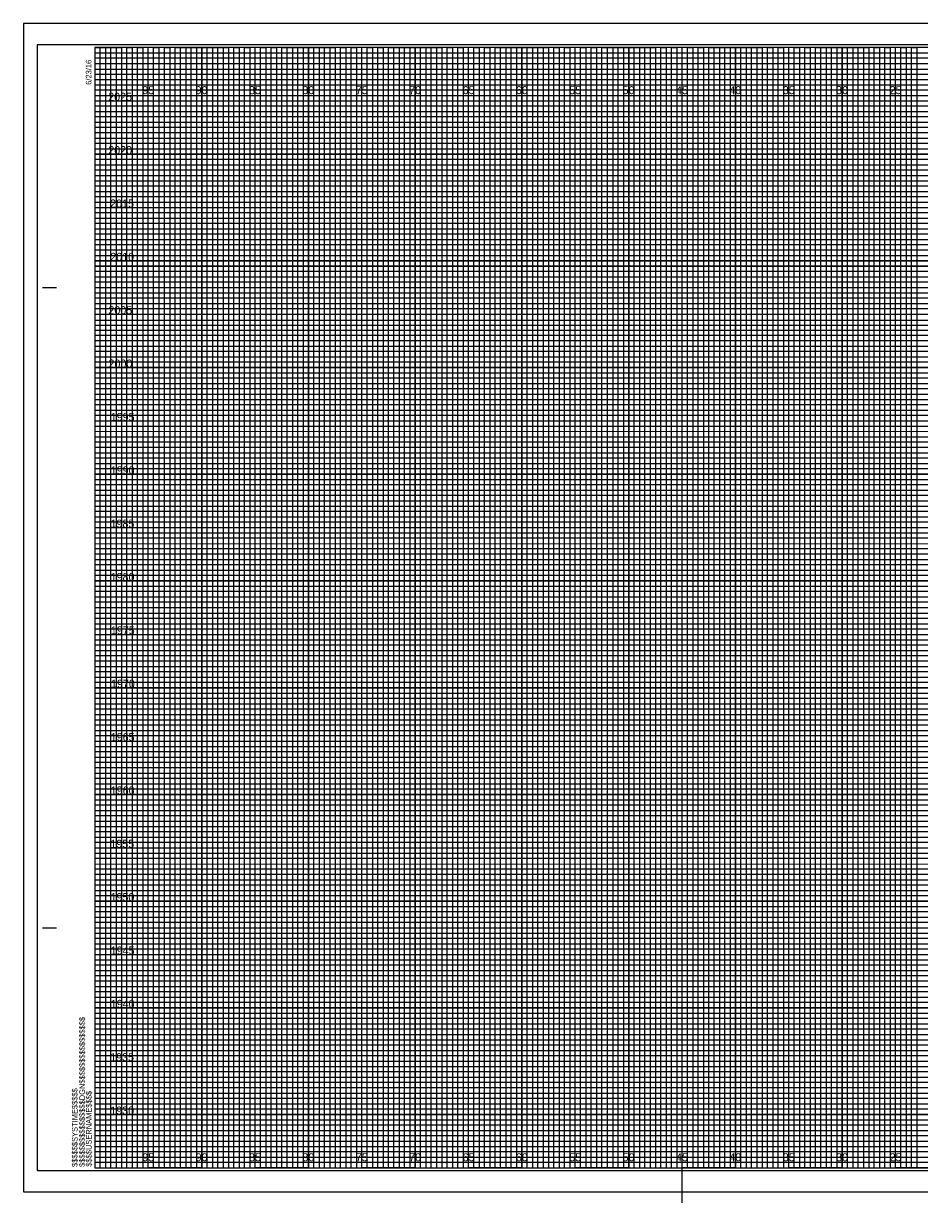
# Model space of a CAD drawing. Extents: x -8289 to 162, y -2 to 23207.
# Drawn here: x -6.7 to 77.2, y 14847.5 to 14957.2 of the extents above; entities that cross this region are included whole.
import ezdxf

# ---------------------------------------------------------------- set-up
doc = ezdxf.new("R2010")
doc.units = 0
for name, color, linetype in [('Prop XS Elevation Labels', 7, 'Continuous'), ('Prop XS Offset Labels', 7, 'Continuous'), ('Scratch_Level_3', 7, 'Continuous'), ('Sheet Cross Section CELL', 7, 'Continuous'), ('Sheet Cross Section Grid Major CELL', 7, 'Continuous'), ('Sheet Cross Section Grid Middle CELL', 7, 'Continuous'), ('Sheet Cross Section Grid Minor 1 CELL', 7, 'Continuous'), ('Sheet Cross Section Grid Minor 2 CELL', 7, 'Continuous'), ('Sheet Cutting Line CELL', 7, 'Continuous'), ('Sheet DOT Grid CELL', 7, 'Continuous'), ('Sheet Plot Border Inside CELL', 7, 'Continuous'), ('Sheet Plot Border Outside CELL', 7, 'Continuous')]:
    doc.layers.add(name, color=color, linetype=linetype)

msp = doc.modelspace()

# ---------------------------------------------------------------- linework, layer by layer
at = {"layer": 'Scratch_Level_3'}
msp.add_line((55, 14391.4), (55, 14858.68), dxfattribs=at)
at = {"layer": 'Sheet Cross Section CELL'}
for p, q in [((-4.9, 14932.5), (-3.65, 14932.5)), ((-4.85, 14932.5), (-3.6, 14932.5)), ((-4.9, 14872.5), (-3.65, 14872.5)), ((-4.85, 14872.5), (-3.6, 14872.5)), ((0, 14850), (0, 14850)), ((0, 14850), (0, 14850)), ((0, 14850), (0, 14850)), ((0, 14850), (0, 14850)), ((0, 14850), (0, 14850)), ((0, 14850), (0, 14850)), ((0, 14850), (0, 14850))]:
    msp.add_line(p, q, dxfattribs=at)
msp.add_lwpolyline([(160, 14955), (0, 14955), (0, 14850), (160, 14850)], close=True, dxfattribs=at)
at = {"layer": 'Sheet Cross Section Grid Major CELL'}
for p, q in [((5, 14955), (0, 14955)), ((5, 14850), (5, 14955)), ((15, 14955), (10, 14955)), ((10, 14955), (10, 14850)), ((15, 14850), (15, 14955)), ((25, 14955), (20, 14955)), ((20, 14955), (20, 14850)), ((25, 14850), (25, 14955)), ((35, 14955), (30, 14955)), ((30, 14955), (30, 14850)), ((35, 14850), (35, 14955)), ((45, 14955), (40, 14955)), ((40, 14955), (40, 14850)), ((45, 14850), (45, 14955)), ((55, 14955), (50, 14955)), ((50, 14955), (50, 14850)), ((55, 14850), (55, 14955)), ((65, 14955), (60, 14955)), ((60, 14955), (60, 14850)), ((65, 14850), (65, 14955)), ((75, 14955), (70, 14955)), ((70, 14955), (70, 14850)), ((75, 14850), (75, 14955)), ((10, 14850), (5, 14850)), ((20, 14850), (15, 14850)), ((30, 14850), (25, 14850)), ((40, 14850), (35, 14850)), ((50, 14850), (45, 14850)), ((60, 14850), (55, 14850)), ((70, 14850), (65, 14850)), ((80, 14850), (75, 14850))]:
    msp.add_line(p, q, dxfattribs=at)
for points in [[(0, 14950), (160, 14950), (160, 14945), (0, 14945)], [(0, 14940), (160, 14940), (160, 14935), (0, 14935)], [(0, 14930), (160, 14930), (160, 14925), (0, 14925)], [(0, 14920), (160, 14920), (160, 14915), (0, 14915)], [(0, 14910), (160, 14910), (160, 14905), (0, 14905)], [(0, 14900), (160, 14900), (160, 14895), (0, 14895)], [(0, 14890), (160, 14890), (160, 14885), (0, 14885)], [(0, 14880), (160, 14880), (160, 14875), (0, 14875)], [(0, 14870), (160, 14870), (160, 14865), (0, 14865)], [(0, 14860), (160, 14860), (160, 14855), (0, 14855)]]:
    msp.add_lwpolyline(points, dxfattribs=at)
at = {"layer": 'Sheet Cross Section Grid Middle CELL'}
for points in [[(0, 14955), (2.5, 14955), (2.5, 14850), (7.5, 14850), (7.5, 14955), (12.5, 14955), (12.5, 14850), (17.5, 14850), (17.5, 14955), (22.5, 14955), (22.5, 14850), (27.5, 14850), (27.5, 14955), (32.5, 14955), (32.5, 14850), (37.5, 14850), (37.5, 14955), (42.5, 14955), (42.5, 14850), (47.5, 14850), (47.5, 14955), (52.5, 14955), (52.5, 14850), (57.5, 14850), (57.5, 14955), (62.5, 14955), (62.5, 14850), (67.5, 14850), (67.5, 14955), (72.5, 14955), (72.5, 14850), (77.5, 14850)], [(0, 14952.5), (137.5, 14952.5)], [(0, 14942.5), (160, 14942.5), (160, 14947.5), (0, 14947.5)], [(0, 14932.5), (160, 14932.5), (160, 14937.5), (0, 14937.5)], [(0, 14922.5), (160, 14922.5), (160, 14927.5), (0, 14927.5)], [(0, 14912.5), (160, 14912.5), (160, 14917.5), (0, 14917.5)], [(0, 14902.5), (160, 14902.5), (160, 14907.5), (0, 14907.5)], [(0, 14892.5), (160, 14892.5), (160, 14897.5), (0, 14897.5)], [(0, 14882.5), (160, 14882.5), (160, 14887.5), (0, 14887.5)], [(0, 14872.5), (160, 14872.5), (160, 14877.5), (0, 14877.5)], [(0, 14862.5), (160, 14862.5), (160, 14867.5), (0, 14867.5)], [(0, 14852.5), (160, 14852.5), (160, 14857.5), (0, 14857.5)]]:
    msp.add_lwpolyline(points, dxfattribs=at)
at = {"layer": 'Sheet Cross Section Grid Minor 1 CELL'}
for p, q in [((0, 14954.5), (130, 14954.5)), ((130, 14953.99), (0, 14953.99)), ((0, 14953.99), (0, 14953.5)), ((0, 14953.5), (130, 14953.5)), ((130, 14952.94), (0, 14952.94)), ((0, 14952.94), (0, 14952)), ((0, 14952), (160, 14952))]:
    msp.add_line(p, q, dxfattribs=at)
for points in [[(0, 14951.5), (135, 14951.5), (160, 14951.5), (160, 14951), (0, 14951)], [(0, 14950.5), (160, 14950.5), (160, 14949.5), (0, 14949.5)], [(0, 14949), (160, 14949), (160, 14948.5), (0, 14948.49)], [(0, 14948), (160, 14948), (160, 14947), (0, 14947)], [(0, 14946.5), (160, 14946.5), (160, 14946), (0, 14946)], [(0, 14945.5), (160, 14945.5), (160, 14944.5), (0, 14944.5)], [(0, 14944), (160, 14944), (160, 14943.5), (0, 14943.5)], [(0, 14943), (160, 14943), (160, 14942), (0, 14942)], [(0, 14941.5), (160, 14941.5), (160, 14941), (0, 14941)], [(0, 14940.5), (160, 14940.5), (160, 14939.5), (0, 14939.5)], [(0, 14939), (160, 14939), (160, 14938.5), (0, 14938.5)], [(0, 14938), (160, 14938), (160, 14936.98), (160, 14936.5), (160, 14936), (0, 14936)], [(0, 14937), (160, 14937), (160, 14936.5), (0, 14936.5)], [(0, 14935.5), (160, 14935.5), (160, 14934.5), (0, 14934.51)], [(0, 14934.51), (160, 14934.5), (160, 14934), (0, 14934)], [(0, 14933.5), (160, 14933.5), (160, 14933), (0, 14933)], [(0, 14932), (160, 14932), (160, 14931.5), (0, 14931.5)], [(0, 14931), (160, 14931), (160, 14930.5), (0, 14930.5)], [(-0.04, 14929.44), (160, 14929.44), (160, 14928.94), (-0.04, 14928.94)], [(0, 14928.5), (160, 14928.5), (160, 14928), (0, 14928)], [(0, 14927), (160, 14927), (160, 14926.5), (0, 14926.5)], [(0, 14926), (160, 14926), (160, 14925.5), (0, 14925.5)], [(0, 14924.5), (160, 14924.5), (160, 14924), (0, 14924)], [(0, 14923.5), (160, 14923.5), (160, 14923), (0, 14923)], [(0, 14922), (160, 14922), (160, 14921.5), (0, 14921.5)], [(0, 14921), (160, 14921), (160, 14920.5), (0, 14920.5)], [(0, 14919.5), (160, 14919.5), (160, 14918.99), (0, 14919)], [(0, 14918.5), (160, 14918.5), (160, 14918), (0, 14918)], [(0, 14917), (160, 14917), (160, 14916.5), (0, 14916.5)], [(0, 14916), (160, 14916), (160, 14915.5), (0, 14915.5)], [(0, 14914.5), (160, 14914.5), (160, 14914), (0, 14914)], [(0, 14913.5), (160, 14913.5), (160, 14913), (0, 14913)], [(0, 14912), (160, 14912), (160, 14911.5), (0, 14911.5)], [(0, 14911), (160, 14911), (160, 14910.5), (0, 14910.5)], [(0, 14909.5), (160, 14909.5), (160, 14909), (0, 14909)], [(0, 14908.5), (160.03, 14908.45), (160, 14908), (0, 14908)], [(0, 14907), (160, 14907), (160, 14906.5), (0, 14906.5)], [(0, 14906), (160, 14906), (160, 14905.5), (0, 14905.5)], [(0, 14904.5), (160, 14904.5), (160, 14904), (0, 14904)], [(0, 14903.5), (160, 14903.5), (160, 14903), (0, 14903)], [(0, 14902), (160, 14902), (160, 14901.5), (0, 14901.5)], [(0, 14901), (160, 14901), (160, 14900.5), (0, 14900.5)], [(0, 14899.5), (160, 14899.5), (160, 14899), (0, 14899)], [(0, 14898.5), (160, 14898.5), (160, 14898), (0, 14898)], [(0, 14897), (160, 14897), (160, 14896.5), (0, 14896.5)], [(0, 14896), (160, 14896), (160, 14895.5), (0, 14895.5)], [(0, 14894.5), (160, 14894.5), (160, 14894), (0, 14894)], [(0, 14893.5), (160, 14893.5), (160, 14893), (0, 14893)], [(0, 14892), (160, 14892), (160, 14891.5), (0, 14891.5)], [(0, 14891), (160, 14891), (160, 14890.5), (0, 14890.5)], [(0, 14889.5), (160, 14889.5), (160, 14888.99), (0, 14889)], [(0, 14888.5), (160, 14888.5), (160, 14888), (0, 14888)], [(0, 14887), (160, 14887), (160, 14886.5), (0, 14886.5)], [(0, 14886), (160, 14886), (160, 14885.5), (0, 14885.5)], [(0, 14884.5), (160, 14884.5), (160, 14884), (0, 14884)], [(0, 14883.5), (160, 14883.5), (160, 14883), (0, 14883)], [(0, 14882), (160, 14882), (160, 14881.5), (0, 14881.5)], [(0, 14881), (160, 14881), (160, 14880.5), (0, 14880.5)], [(0, 14879.5), (160, 14879.5), (160, 14879), (0, 14879)], [(0, 14878.5), (160.03, 14878.45), (160, 14878), (0, 14878)], [(0, 14877), (160, 14877), (160, 14876.5), (0, 14876.5)], [(0, 14876), (160, 14876), (160, 14875.5), (0, 14875.5)], [(0, 14874.5), (160, 14874.5), (160, 14874), (0, 14874)], [(0, 14873.5), (160, 14873.5), (160, 14873), (0, 14873)], [(0, 14872), (160, 14872), (160, 14871.5), (0, 14871.5)], [(0, 14871), (160, 14871), (160, 14870.5), (0, 14870.5)], [(0, 14869.5), (160, 14869.5), (160, 14869), (0, 14869)], [(0, 14868.5), (160, 14868.5), (160, 14868), (0, 14868)], [(0, 14867), (160, 14867), (160, 14866.5), (0, 14866.5)], [(0, 14866), (160, 14866), (160, 14865.5), (0, 14865.5)], [(0, 14864.5), (160, 14864.5), (160, 14864), (0, 14864)], [(0, 14863.5), (160, 14863.5), (160, 14863), (0, 14863)], [(0, 14862), (160, 14862), (160, 14861.5), (0, 14861.5)], [(0, 14861), (160, 14861), (160, 14860.5), (0, 14860.5)], [(0, 14859.5), (160, 14859.5), (160, 14859), (0, 14859)], [(0, 14858.5), (160, 14858.5), (160, 14858), (0, 14858)], [(0, 14857), (160, 14857), (160, 14856.5), (0, 14856.5)], [(0, 14856), (160, 14856), (160, 14855.5), (0, 14855.5)], [(0, 14854.5), (160, 14854.5), (160, 14854), (0, 14854)], [(0, 14853.5), (160, 14853.5), (160, 14853), (0, 14853)], [(0, 14852), (160, 14852), (160, 14851.5), (0, 14851.5)], [(0, 14851), (160, 14851), (160, 14850.5), (0, 14850.5)]]:
    msp.add_lwpolyline(points, dxfattribs=at)
at = {"layer": 'Sheet Cross Section Grid Minor 2 CELL'}
for points in [[(0, 14850), (0.5, 14850), (0.5, 14955), (1, 14955), (1, 14850)], [(1, 14850), (1.5, 14850), (1.5, 14955), (2, 14955), (2, 14850)], [(2.5, 14850), (3, 14850), (3, 14955), (3.5, 14955), (3.5, 14850)], [(3.5, 14850), (4, 14850), (4, 14955), (4.5, 14955), (4.5, 14850)], [(5, 14850), (5.5, 14850), (5.5, 14955), (6, 14955), (6, 14850)], [(6, 14850), (6.5, 14850), (6.5, 14955), (7, 14955), (7, 14850)], [(7.5, 14850), (8, 14850), (8, 14955), (8.5, 14955), (8.5, 14850)], [(8.5, 14850), (9, 14850), (9, 14955), (9.5, 14955), (9.5, 14850)], [(10, 14850), (10.5, 14850), (10.5, 14955), (11, 14955), (11, 14850)], [(11, 14850), (11.5, 14850), (11.5, 14955), (12, 14955), (12, 14850)], [(12.5, 14850), (13, 14850), (13, 14955), (13.5, 14955), (13.5, 14850)], [(13.5, 14850), (14, 14850), (14, 14955), (14.5, 14955), (14.5, 14850)], [(15, 14850), (15.5, 14850), (15.5, 14955), (16, 14955), (16, 14850)], [(16, 14850), (16.5, 14850), (16.5, 14955), (17, 14955), (17, 14850)], [(17.5, 14850), (18, 14850), (18, 14955), (18.5, 14955), (18.5, 14850)], [(18.5, 14850), (19, 14850), (19, 14955), (19.5, 14955), (19.5, 14850)], [(20, 14850), (20.5, 14850), (20.5, 14955), (21, 14955), (21, 14850)], [(21, 14850), (21.5, 14850), (21.5, 14955), (22, 14955), (22, 14850)], [(22.5, 14850), (23, 14850), (23, 14955), (23.5, 14955), (23.5, 14850)], [(23.5, 14850), (24, 14850), (24, 14955), (24.5, 14955), (24.5, 14850)], [(25, 14850), (25.5, 14850), (25.5, 14955), (26, 14955), (26, 14850)], [(26, 14850), (26.5, 14850), (26.5, 14955), (27, 14955), (27, 14850)], [(27.5, 14850), (28, 14850), (28, 14955), (28.5, 14955), (28.5, 14850)], [(28.5, 14850), (29, 14850), (29, 14955), (29.5, 14955), (29.5, 14850)], [(30, 14850), (30.5, 14850), (30.5, 14955), (31, 14955), (31, 14850)], [(31, 14850), (31.5, 14850), (31.5, 14955), (32, 14955), (32, 14850)], [(32.5, 14850), (33, 14850), (33, 14955), (33.5, 14955), (33.5, 14850)], [(33.5, 14850), (34, 14850), (34, 14955), (34.5, 14955), (34.5, 14850)], [(35, 14850), (35.5, 14850), (35.5, 14955), (36, 14955), (36, 14850)], [(36, 14850), (36.5, 14850), (36.5, 14955), (37, 14955), (37, 14850)], [(37.5, 14850), (38, 14850), (38, 14955), (38.5, 14955), (38.5, 14850)], [(38.5, 14850), (39, 14850), (39, 14955), (39.5, 14955), (39.5, 14850)], [(40, 14850), (40.5, 14850), (40.5, 14955), (41, 14955), (41, 14850)], [(41, 14850), (41.5, 14850), (41.5, 14955), (42, 14955), (42, 14850)], [(42.5, 14850), (43, 14850), (43, 14955), (43.5, 14955), (43.5, 14850)], [(43.5, 14850), (44, 14850), (44, 14955), (44.5, 14955), (44.5, 14850)], [(45, 14850), (45.5, 14850), (45.5, 14955), (46, 14955), (46, 14850)], [(46, 14850), (46.5, 14850), (46.5, 14955), (47, 14955), (47, 14850)], [(47.5, 14850), (48, 14850), (48, 14955), (48.5, 14955), (48.5, 14850)], [(48.5, 14850), (49, 14850), (49, 14955), (49.5, 14955), (49.5, 14850)], [(50, 14850), (50.5, 14850), (50.5, 14955), (51, 14955), (51, 14850)], [(51, 14850), (51.5, 14850), (51.5, 14955), (52, 14955), (52, 14850)], [(52.5, 14850), (53, 14850), (53, 14955), (53.5, 14955), (53.5, 14850)], [(53.5, 14850), (54, 14850), (54, 14955), (54.5, 14955), (54.5, 14850)], [(55, 14850), (55.5, 14850), (55.5, 14955), (56, 14955), (56, 14850)], [(56, 14850), (56.5, 14850), (56.5, 14955), (57, 14955), (57, 14850)], [(57.5, 14850), (58, 14850), (58, 14955), (58.5, 14955), (58.5, 14850)], [(58.5, 14850), (59, 14850), (59, 14955), (59.5, 14955), (59.5, 14850)], [(60, 14850), (60.5, 14850), (60.5, 14955), (61, 14955), (61, 14850)], [(61, 14850), (61.5, 14850), (61.5, 14955), (62, 14955), (62, 14850)], [(62.5, 14850), (63, 14850), (63, 14955), (63.5, 14955), (63.5, 14850)], [(63.5, 14850), (64, 14850), (64, 14955), (64.5, 14955), (64.5, 14850)], [(65, 14850), (65.5, 14850), (65.5, 14955), (66, 14955), (66, 14850)], [(66, 14850), (66.5, 14850), (66.5, 14955), (67, 14955), (67, 14850)], [(67.5, 14850), (68, 14850), (68, 14955), (68.5, 14955), (68.5, 14850)], [(68.5, 14850), (69, 14850), (69, 14955), (69.5, 14955), (69.5, 14850)], [(70, 14850), (70.5, 14850), (70.5, 14955), (71, 14955), (71, 14850)], [(71, 14850), (71.5, 14850), (71.5, 14955), (72, 14955), (72, 14850)], [(72.5, 14850), (73, 14850), (73, 14955), (73.5, 14955), (73.5, 14850)], [(73.5, 14850), (74, 14850), (74, 14955), (74.5, 14955), (74.5, 14850)], [(75, 14850), (75.5, 14850), (75.5, 14955), (76, 14955), (76, 14850)], [(76, 14850), (76.5, 14850), (76.5, 14955), (77, 14955), (77, 14850)]]:
    msp.add_lwpolyline(points, dxfattribs=at)
at = {"layer": 'Sheet Cutting Line CELL'}
for p, q in [((161.65, 14957.25), (-6.7, 14957.25)), ((-6.7, 14957.25), (-6.7, 14847.75)), ((-6.7, 14847.75), (161.65, 14847.75))]:
    msp.add_line(p, q, dxfattribs=at)
at = {"layer": 'Sheet DOT Grid CELL'}
for p, q in [((5, 14850), (5, 14955)), ((10, 14850), (10, 14955)), ((15, 14850), (15, 14955)), ((20, 14850), (20, 14955)), ((25, 14850), (25, 14955)), ((30, 14850), (30, 14955)), ((35, 14850), (35, 14955)), ((40, 14850), (40, 14955)), ((45, 14850), (45, 14955)), ((50, 14850), (50, 14955)), ((55, 14850), (55, 14955)), ((60, 14850), (60, 14955)), ((65, 14850), (65, 14955)), ((70, 14850), (70, 14955)), ((75, 14850), (75, 14955)), ((0, 14950), (160, 14950)), ((0, 14945), (160, 14945)), ((0, 14940), (160, 14940)), ((0, 14935), (160, 14935)), ((0, 14930), (160, 14930)), ((0, 14925), (160, 14925)), ((0, 14920), (160, 14920)), ((0, 14915), (160, 14915)), ((0, 14910), (160, 14910)), ((0, 14905), (160, 14905)), ((0, 14900), (160, 14900)), ((0, 14895), (160, 14895)), ((0, 14890), (160, 14890)), ((0, 14885), (160, 14885)), ((0, 14880), (160, 14880)), ((0, 14875), (160, 14875)), ((0, 14870), (160, 14870)), ((0, 14865), (160, 14865)), ((0, 14860), (160, 14860)), ((0, 14855), (160, 14855))]:
    msp.add_line(p, q, dxfattribs=at)
at = {"layer": 'Sheet Plot Border Inside CELL'}
msp.add_lwpolyline([(-5.4, 14849.75), (161.2, 14849.75), (161.2, 14955.25), (-5.4, 14955.25)], close=True, dxfattribs=at)
at = {"layer": 'Sheet Plot Border Outside CELL'}
msp.add_lwpolyline([(-6.7, 14847.75), (161.65, 14847.75), (161.65, 14957.25), (-6.7, 14957.25)], close=True, dxfattribs=at)

# ---------------------------------------------------------------- texts
at = {"layer": 'Prop XS Elevation Labels'}
for s, p in [('2025', (1.24, 14950)), ('2020', (1.25, 14945)), ('2015', (1.43, 14940)), ('2010', (1.44, 14935)), ('2005', (1.26, 14930)), ('2000', (1.27, 14925)), ('1995', (1.48, 14920)), ('1990', (1.48, 14915)), ('1985', (1.46, 14910)), ('1980', (1.47, 14905)), ('1975', (1.49, 14900)), ('1970', (1.5, 14895)), ('1965', (1.48, 14890)), ('1960', (1.48, 14885)), ('1955', (1.45, 14880)), ('1950', (1.46, 14875)), ('1945', (1.48, 14870)), ('1940', (1.48, 14865)), ('1935', (1.43, 14860)), ('1930', (1.44, 14855))]:
    msp.add_text(s, height=0.75, dxfattribs=at).set_placement(p)
at = {"layer": 'Prop XS Offset Labels'}
for s, p in [('95', (4.44, 14950.62)), ('90', (9.43, 14950.62)), ('85', (14.44, 14950.62)), ('80', (19.43, 14950.62)), ('75', (24.44, 14950.62)), ('70', (29.43, 14950.62)), ('65', (34.44, 14950.62)), ('60', (39.43, 14950.62)), ('55', (44.44, 14950.62)), ('50', (49.43, 14950.62)), ('45', (54.44, 14950.62)), ('40', (59.43, 14950.62)), ('35', (64.44, 14950.62)), ('30', (69.43, 14950.62)), ('25', (74.44, 14950.62)), ('95', (4.44, 14850.62)), ('90', (9.43, 14850.62)), ('85', (14.44, 14850.62)), ('80', (19.43, 14850.62)), ('75', (24.44, 14850.62)), ('70', (29.43, 14850.62)), ('65', (34.44, 14850.62)), ('60', (39.43, 14850.62)), ('55', (44.44, 14850.62)), ('50', (49.43, 14850.62)), ('45', (54.44, 14850.62)), ('40', (59.43, 14850.62)), ('35', (64.44, 14850.62)), ('30', (69.43, 14850.62)), ('25', (74.44, 14850.62))]:
    msp.add_text(s, height=0.75, dxfattribs=at).set_placement(p)
at = {"layer": 'Sheet Cross Section CELL'}
for s, p in [('6/23/16', (-0.33, 14951.5)), ('$$$$$$$$$$$$$$$$DGN$$$$$$$$$$$$$$$$', (-0.94, 14850.09)), ('$$$$$$SYSTIME$$$$$', (-1.63, 14850.09)), ('$$$$USERNAME$$$$', (-0.31, 14850.11))]:
    msp.add_text(s, height=0.525, rotation=90, dxfattribs=at).set_placement(p)

doc.saveas('drawing.dxf')
